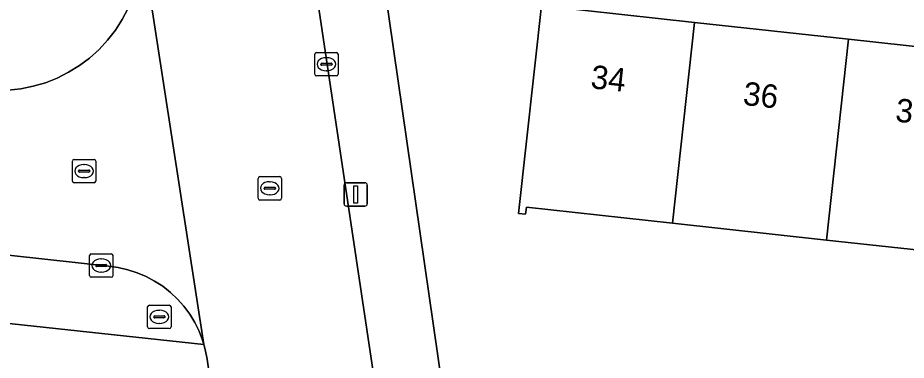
# Model space of a CAD drawing. Extents: x 162026 to 163502, y 387295 to 388169.
# Drawn here: x 162863.01 to 162900.96, y 387476.47 to 387491.11 of the extents above; entities that cross this region are included whole.
import ezdxf

# ---------------------------------------------------------------- set-up
doc = ezdxf.new("R2010")
doc.units = 0
for name, color, linetype in [('IMGEO_Brandkraan', 7, 'Continuous'), ('IMGEO_Erf', 7, 'Continuous'), ('IMGEO_Groenvoorziening', 7, 'Continuous'), ('IMGEO_Kolk', 7, 'Continuous'), ('IMGEO_Lichtmast', 7, 'Continuous'), ('IMGEO_Pand', 7, 'Continuous'), ('IMGEO_Pand_nummerreeks', 7, 'Continuous'), ('IMGEO_Rijbaan_lokaal_open', 7, 'Continuous'), ('IMGEO_Rioolput', 7, 'Continuous'), ('IMGEO_Voetpad_open', 7, 'Continuous')]:
    doc.layers.add(name, color=color, linetype=linetype)

msp = doc.modelspace()

# ---------------------------------------------------------------- linework, layer by layer
at = {"layer": 'IMGEO_Brandkraan'}
for p, q in [((162868.552, 387477.898), (162868.552, 387478.75)), ((162868.627, 387478.824), (162869.479, 387478.824)), ((162869.04, 387478.604), (162869.065, 387478.604)), ((162869.553, 387478.75), (162869.553, 387477.898)), ((162868.811, 387478.318), (162868.811, 387478.33)), ((162869.249, 387478.281), (162868.851, 387478.281)), ((162868.854, 387478.367), (162869.252, 387478.367)), ((162869.295, 387478.33), (162869.295, 387478.318)), ((162869.479, 387477.824), (162868.627, 387477.824)), ((162869.063, 387478.044), (162869.038, 387478.044))]:
    msp.add_line(p, q, dxfattribs=at)
for points in [[(162868.552, 387477.898), (162868.552, 387478.75)], [(162868.627, 387478.824), (162869.479, 387478.824)], [(162869.553, 387478.75), (162869.553, 387477.898)], [(162869.479, 387477.824), (162868.627, 387477.824)]]:
    msp.add_lwpolyline(points, dxfattribs=at)
for centre, radius, start, end in [((162868.629, 387478.748), 0.0765, 91.552, 178.448), ((162868.629, 387478.748), 0.0765, 91.552, 178.448), ((162869.477, 387478.748), 0.0765, 1.552, 88.448), ((162869.477, 387478.748), 0.0765, 1.552, 88.448), ((162868.851, 387478.327), 0.0403, 85.8775, 175.7526), ((162868.848, 387478.317), 0.0366, 178.938, 274.7102), ((162869.252, 387478.324), 0.043, 264.8664, 352.4533), ((162869.256, 387478.329), 0.0386, 1.7309, 96.639), ((162868.629, 387477.9), 0.0765, 181.552, 268.448), ((162868.629, 387477.9), 0.0765, 181.552, 268.448), ((162869.477, 387477.9), 0.0765, 271.552, 358.448), ((162869.477, 387477.9), 0.0765, 271.552, 358.448)]:
    msp.add_arc(centre, radius, start, end, dxfattribs=at)
for centre, major_axis, ratio, start_param, end_param in [((162869.039, 387478.324), (-0.387, 0.002), 0.722429, 4.712389, 7.853982), ((162869.064, 387478.324), (-0.39, 0.002), 0.717154, 1.570796, 4.712389)]:
    msp.add_ellipse(centre, major_axis=major_axis, ratio=ratio, start_param=start_param, end_param=end_param, dxfattribs=at)
at = {"layer": 'IMGEO_Erf'}
for points in [[(162878.491, 387493.749), (162881.517, 387472.711), (162888.877, 387471.964), (162891.138, 387471.681), (162901.192, 387470.621)], [(162903.899, 387480.915), (162897.551, 387481.61), (162890.979, 387482.329), (162884.731, 387483.013), (162884.698, 387482.714), (162884.399, 387482.746), (162885.402, 387491.916), (162885.741, 387491.879), (162885.709, 387491.595), (162891.918, 387490.916), (162898.49, 387490.196), (162904.838, 387489.502)]]:
    msp.add_lwpolyline(points, dxfattribs=at)
at = {"layer": 'IMGEO_Groenvoorziening'}
msp.add_lwpolyline([(162871.452, 387474.069), (162871.091, 387476.517), (162871.013, 387476.925), (162870.951, 387477.144), (162862.219, 387478.083), (162862.059, 387476.627), (162860.636, 387463.638), (162864.265, 387463.241), (162862.8, 387450.75), (162861.844, 387442.605), (162868.305, 387443.636), (162869.763, 387443.869), (162865.924, 387469.823)], dxfattribs=at)
at = {"layer": 'IMGEO_Kolk'}
for p, q in [((162875.691, 387488.702), (162875.691, 387489.554)), ((162875.766, 387489.628), (162876.618, 387489.628)), ((162876.692, 387489.554), (162876.692, 387488.702)), ((162875.993, 387489.171), (162876.391, 387489.171)), ((162876.179, 387489.408), (162876.204, 387489.408)), ((162875.95, 387489.122), (162875.95, 387489.134)), ((162876.388, 387489.085), (162875.99, 387489.085)), ((162876.202, 387488.848), (162876.177, 387488.848)), ((162876.434, 387489.134), (162876.434, 387489.122)), ((162876.618, 387488.628), (162875.766, 387488.628)), ((162866.072, 387480.094), (162866.072, 387480.946)), ((162866.147, 387481.02), (162866.999, 387481.02)), ((162867.073, 387480.946), (162867.073, 387480.094)), ((162866.331, 387480.514), (162866.331, 387480.526)), ((162866.769, 387480.477), (162866.371, 387480.477)), ((162866.374, 387480.563), (162866.772, 387480.563)), ((162866.56, 387480.8), (162866.585, 387480.8)), ((162866.815, 387480.526), (162866.815, 387480.514)), ((162866.583, 387480.24), (162866.558, 387480.24)), ((162866.999, 387480.02), (162866.147, 387480.02))]:
    msp.add_line(p, q, dxfattribs=at)
for points in [[(162875.691, 387488.702), (162875.691, 387489.554)], [(162875.766, 387489.628), (162876.618, 387489.628)], [(162876.692, 387489.554), (162876.692, 387488.702)], [(162876.618, 387488.628), (162875.766, 387488.628)], [(162866.072, 387480.094), (162866.072, 387480.946)], [(162866.147, 387481.02), (162866.999, 387481.02)], [(162867.073, 387480.946), (162867.073, 387480.094)], [(162866.999, 387480.02), (162866.147, 387480.02)]]:
    msp.add_lwpolyline(points, dxfattribs=at)
for centre, radius, start, end in [((162875.768, 387489.552), 0.0765, 91.552, 178.448), ((162875.768, 387489.552), 0.0765, 91.552, 178.448), ((162876.616, 387489.552), 0.0765, 1.552, 88.448), ((162876.616, 387489.552), 0.0765, 1.552, 88.448), ((162875.99, 387489.131), 0.0403, 85.8775, 175.7526), ((162876.395, 387489.133), 0.0386, 1.7309, 96.639), ((162875.987, 387489.121), 0.0366, 178.938, 274.7102), ((162876.391, 387489.128), 0.043, 264.8664, 352.4533), ((162875.768, 387488.704), 0.0765, 181.552, 268.448), ((162875.768, 387488.704), 0.0765, 181.552, 268.448), ((162876.616, 387488.704), 0.0765, 271.552, 358.448), ((162876.616, 387488.704), 0.0765, 271.552, 358.448), ((162866.149, 387480.944), 0.0765, 91.552, 178.448), ((162866.149, 387480.944), 0.0765, 91.552, 178.448), ((162866.997, 387480.944), 0.0765, 1.552, 88.448), ((162866.997, 387480.944), 0.0765, 1.552, 88.448), ((162866.371, 387480.523), 0.0403, 85.8775, 175.7526), ((162866.368, 387480.513), 0.0366, 178.938, 274.7102), ((162866.772, 387480.52), 0.043, 264.8664, 352.4533), ((162866.776, 387480.525), 0.0386, 1.7309, 96.639), ((162866.149, 387480.096), 0.0765, 181.552, 268.448), ((162866.149, 387480.096), 0.0765, 181.552, 268.448), ((162866.997, 387480.096), 0.0765, 271.552, 358.448), ((162866.997, 387480.096), 0.0765, 271.552, 358.448)]:
    msp.add_arc(centre, radius, start, end, dxfattribs=at)
for centre, major_axis, ratio, start_param, end_param in [((162876.178, 387489.128), (-0.387, 0.002), 0.722429, 4.712389, 7.853982), ((162876.203, 387489.128), (-0.39, 0.002), 0.717154, 1.570796, 4.712389), ((162866.559, 387480.52), (-0.387, 0.002), 0.722429, 4.712389, 7.853982), ((162866.584, 387480.52), (-0.39, 0.002), 0.717154, 1.570796, 4.712389)]:
    msp.add_ellipse(centre, major_axis=major_axis, ratio=ratio, start_param=start_param, end_param=end_param, dxfattribs=at)
at = {"layer": 'IMGEO_Lichtmast'}
for p, q in [((162876.942, 387483.158), (162876.942, 387483.958)), ((162876.942, 387483.958), (162876.942, 387483.158)), ((162877.042, 387484.058), (162877.832, 387484.058)), ((162877.832, 387484.058), (162877.042, 387484.058)), ((162877.932, 387483.958), (162877.932, 387483.158)), ((162877.932, 387483.158), (162877.932, 387483.958)), ((162877.832, 387483.058), (162877.042, 387483.058)), ((162877.042, 387483.058), (162877.832, 387483.058))]:
    msp.add_line(p, q, dxfattribs=at)
msp.add_lwpolyline([(162877.362, 387483.933), (162877.512, 387483.933), (162877.512, 387483.183), (162877.362, 387483.183), (162877.362, 387483.933)], dxfattribs=at)
for centre, start, end in [((162877.042, 387483.958), 90, 180), ((162877.042, 387483.958), 90, 180), ((162877.832, 387483.958), 0, 90), ((162877.832, 387483.958), 360, 90), ((162877.042, 387483.158), 180, 270), ((162877.042, 387483.158), 180, 270), ((162877.832, 387483.158), 270, 0), ((162877.832, 387483.158), 270, 0)]:
    msp.add_arc(centre, 0.1, start, end, dxfattribs=at)
at = {"layer": 'IMGEO_Pand'}
for points in [[(162891.918, 387490.916), (162885.709, 387491.595), (162885.741, 387491.879), (162885.402, 387491.916), (162884.399, 387482.746), (162884.698, 387482.714), (162884.731, 387483.013), (162890.979, 387482.329)], [(162890.979, 387482.329), (162897.551, 387481.61), (162898.49, 387490.196), (162891.918, 387490.916)], [(162904.838, 387489.502), (162898.49, 387490.196), (162897.551, 387481.61), (162903.899, 387480.915)]]:
    msp.add_lwpolyline(points, close=True, dxfattribs=at)
at = {"layer": 'IMGEO_Rijbaan_lokaal_open'}
for points in [[(162888.17, 387409.097), (162885.812, 387424.895), (162885.273, 387428.505), (162874.599, 387500), (162873.055, 387510.538), (162870.727, 387526.972), (162870.438, 387528.189), (162870.041, 387529.375), (162869.539, 387530.521), (162868.937, 387531.618), (162868.24, 387532.656), (162867.453, 387533.629), (162867.254, 387533.848), (162866.901, 387534.268), (162866.157, 387535.05), (162865.347, 387535.763), (162864.475, 387536.401), (162863.551, 387536.958)], [(162863.916, 387525.164), (162864.059, 387524.158), (162867.5, 387500), (162868.175, 387495.264), (162868.222, 387494.931), (162868.251, 387494.697), (162870.951, 387477.144), (162871.013, 387476.925), (162871.091, 387476.517), (162871.452, 387474.069), (162880.171, 387414.97), (162880.409, 387413.36)], [(162810.215, 387486.71), (162820.587, 387485.63), (162859.88, 387481.265), (162867.007, 387480.473), (162867.298, 387480.431), (162867.704, 387480.34), (162868.1, 387480.214), (162868.483, 387480.052), (162868.851, 387479.857), (162869.199, 387479.63), (162869.526, 387479.373), (162869.828, 387479.088), (162870.104, 387478.777), (162870.351, 387478.442), (162870.567, 387478.087), (162870.75, 387477.713), (162870.899, 387477.325), (162870.951, 387477.144), (162868.251, 387494.697)], [(162867.719, 387491.523), (162867.469, 387491.041), (162867.177, 387490.584), (162866.845, 387490.155), (162866.476, 387489.757), (162866.073, 387489.393), (162865.639, 387489.067), (162865.178, 387488.781), (162864.693, 387488.537), (162864.188, 387488.338), (162863.668, 387488.184), (162863.136, 387488.078), (162862.596, 387488.019), (162862.053, 387488.009), (162861.512, 387488.048), (162861.279, 387488.075), (162827.85, 387491.973)]]:
    msp.add_lwpolyline(points, dxfattribs=at)
at = {"layer": 'IMGEO_Rioolput'}
for p, q in [((162865.413, 387485.058), (162866.265, 387485.058)), ((162865.338, 387484.132), (162865.338, 387484.984)), ((162865.826, 387484.838), (162865.851, 387484.838)), ((162866.339, 387484.984), (162866.339, 387484.132)), ((162865.597, 387484.552), (162865.597, 387484.564)), ((162866.035, 387484.515), (162865.637, 387484.515)), ((162865.64, 387484.601), (162866.038, 387484.601)), ((162865.849, 387484.278), (162865.824, 387484.278)), ((162866.081, 387484.564), (162866.081, 387484.552)), ((162873.271, 387483.395), (162873.271, 387484.247)), ((162873.346, 387484.321), (162874.198, 387484.321)), ((162874.272, 387484.247), (162874.272, 387483.395)), ((162866.265, 387484.058), (162865.413, 387484.058)), ((162873.573, 387483.864), (162873.971, 387483.864)), ((162873.759, 387484.101), (162873.784, 387484.101)), ((162873.53, 387483.815), (162873.53, 387483.827)), ((162873.968, 387483.778), (162873.57, 387483.778)), ((162873.782, 387483.541), (162873.757, 387483.541)), ((162874.014, 387483.827), (162874.014, 387483.815)), ((162874.198, 387483.321), (162873.346, 387483.321))]:
    msp.add_line(p, q, dxfattribs=at)
for points in [[(162865.413, 387485.058), (162866.265, 387485.058)], [(162865.338, 387484.132), (162865.338, 387484.984)], [(162866.339, 387484.984), (162866.339, 387484.132)], [(162873.271, 387483.395), (162873.271, 387484.247)], [(162873.346, 387484.321), (162874.198, 387484.321)], [(162874.272, 387484.247), (162874.272, 387483.395)], [(162866.265, 387484.058), (162865.413, 387484.058)], [(162874.198, 387483.321), (162873.346, 387483.321)]]:
    msp.add_lwpolyline(points, dxfattribs=at)
for centre, radius, start, end in [((162865.415, 387484.982), 0.0765, 91.552, 178.448), ((162865.415, 387484.982), 0.0765, 91.552, 178.448), ((162866.263, 387484.982), 0.0765, 1.552, 88.448), ((162866.263, 387484.982), 0.0765, 1.552, 88.448), ((162865.637, 387484.561), 0.0403, 85.8775, 175.7526), ((162865.634, 387484.551), 0.0366, 178.938, 274.7102), ((162866.038, 387484.558), 0.043, 264.8664, 352.4533), ((162866.042, 387484.563), 0.0386, 1.7309, 96.639), ((162873.348, 387484.245), 0.0765, 91.552, 178.448), ((162873.348, 387484.245), 0.0765, 91.552, 178.448), ((162874.196, 387484.245), 0.0765, 1.552, 88.448), ((162874.196, 387484.245), 0.0765, 1.552, 88.448), ((162865.415, 387484.134), 0.0765, 181.552, 268.448), ((162865.415, 387484.134), 0.0765, 181.552, 268.448), ((162866.263, 387484.134), 0.0765, 271.552, 358.448), ((162866.263, 387484.134), 0.0765, 271.552, 358.448), ((162873.57, 387483.824), 0.0403, 85.8775, 175.7526), ((162873.975, 387483.826), 0.0386, 1.7309, 96.639), ((162873.567, 387483.814), 0.0366, 178.938, 274.7102), ((162873.971, 387483.821), 0.043, 264.8664, 352.4533), ((162873.348, 387483.397), 0.0765, 181.552, 268.448), ((162873.348, 387483.397), 0.0765, 181.552, 268.448), ((162874.196, 387483.397), 0.0765, 271.552, 358.448), ((162874.196, 387483.397), 0.0765, 271.552, 358.448)]:
    msp.add_arc(centre, radius, start, end, dxfattribs=at)
for centre, major_axis, ratio, start_param, end_param in [((162865.825, 387484.558), (-0.387, 0.002), 0.722429, 4.712389, 7.853982), ((162865.85, 387484.558), (-0.39, 0.002), 0.717154, 1.570796, 4.712389), ((162873.758, 387483.821), (-0.387, 0.002), 0.722429, 4.712389, 7.853982), ((162873.783, 387483.821), (-0.39, 0.002), 0.717154, 1.570796, 4.712389)]:
    msp.add_ellipse(centre, major_axis=major_axis, ratio=ratio, start_param=start_param, end_param=end_param, dxfattribs=at)
at = {"layer": 'IMGEO_Voetpad_open'}
for points in [[(162881.827, 387470.556), (162881.803, 387470.722), (162881.517, 387472.711), (162878.491, 387493.749), (162878.481, 387493.826), (162878.47, 387494.015), (162877.527, 387500.625), (162877.385, 387501.477), (162877.057, 387503.449), (162873.929, 387524.623), (162871.795, 387527.244), (162870.727, 387526.972), (162873.055, 387510.538), (162874.599, 387500), (162885.273, 387428.505), (162885.812, 387424.895), (162888.17, 387409.097)], [(162827.85, 387491.973), (162861.279, 387488.075), (162861.512, 387488.048), (162862.053, 387488.009), (162862.596, 387488.019), (162863.136, 387488.078), (162863.668, 387488.184), (162864.188, 387488.338), (162864.693, 387488.537), (162865.178, 387488.781), (162865.639, 387489.067), (162866.073, 387489.393), (162866.476, 387489.757), (162866.845, 387490.155), (162867.177, 387490.584), (162867.469, 387491.041), (162867.719, 387491.523), (162867.925, 387492.025), (162868.086, 387492.544), (162868.199, 387493.074)], [(162805.195, 387484.51), (162809.278, 387483.985), (162815.29, 387483.307), (162857.65, 387478.53), (162862.219, 387478.083), (162870.951, 387477.144), (162870.899, 387477.325), (162870.75, 387477.713), (162870.567, 387478.087), (162870.351, 387478.442), (162870.104, 387478.777), (162869.828, 387479.088), (162869.526, 387479.373), (162869.199, 387479.63), (162868.851, 387479.857), (162868.483, 387480.052), (162868.1, 387480.214), (162867.704, 387480.34), (162867.298, 387480.431), (162867.007, 387480.473), (162859.88, 387481.265), (162820.587, 387485.63)]]:
    msp.add_lwpolyline(points, dxfattribs=at)

# ---------------------------------------------------------------- texts
at = {"layer": 'IMGEO_Pand_nummerreeks'}
for s, p in [('34', (162887.447, 387488.105)), ('36', (162893.954, 387487.393)), ('38', (162900.463, 387486.681))]:
    msp.add_text(s, height=1, rotation=353.7552, dxfattribs=at).set_placement(p)

doc.saveas('drawing.dxf')
